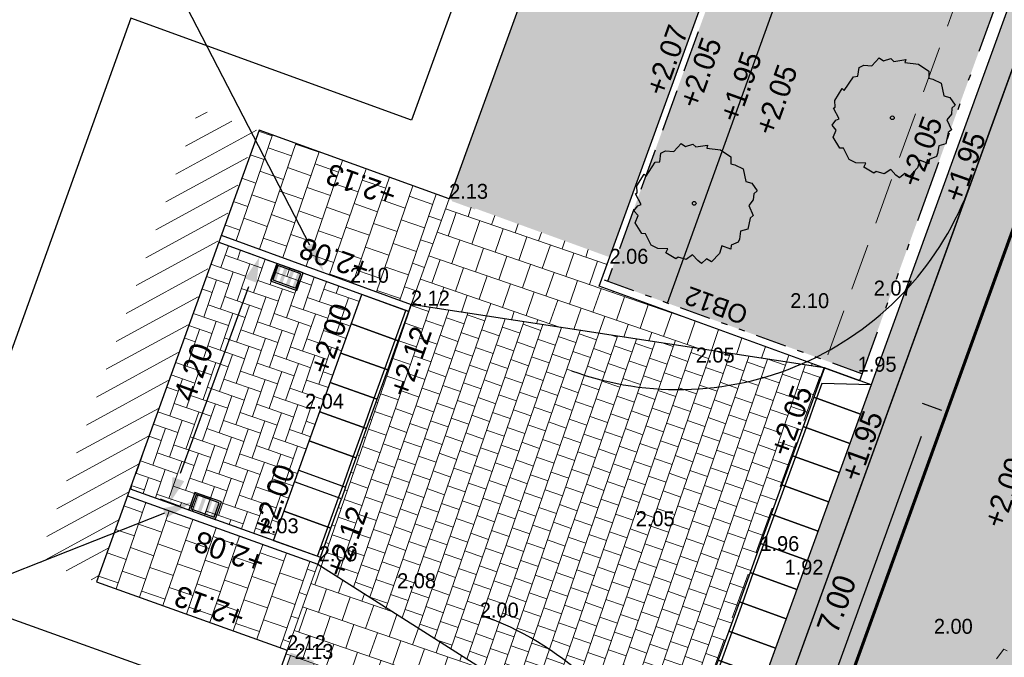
# Model space of a CAD drawing. Header units: metres. Extents: x 134157 to 138734, y 451157 to 455772.
# Tile 300 of 656: x 136456 to 136471, y 453544 to 453555. Entities that reach past the tile are written whole.
import ezdxf
from ezdxf import colors
from ezdxf.entities.mleader import LeaderData, LeaderLine
from ezdxf.math import Vec2, Vec3

# ---------------------------------------------------------------- set-up
doc = ezdxf.new("R2010")
doc.units = ezdxf.units.M
for name, pattern in [('HIDDEN__G5', [1.125, 0.75, -0.375]), ('TR13X15__G2', [2.2, 1, -0.4, 0, -0.4, 0, -0.4]), ('TR18X20__G2', [2.6, 1, -0.4, 0, -0.4, 0, -0.4, 0, -0.4])]:
    doc.linetypes.add(name, pattern=pattern)
for name, color, linetype, plot in [('-DR-alg-hulplijnen aandachtspunten', 210, 'Continuous', False), ('-DR-alg-hulplijnen bochtstralen uitritconstructies', 210, 'Continuous', False), ('-DR-alg-hulplijnen waterbergende groenvakken', 141, 'Continuous', False)]:
    doc.layers.add(name, color=color, linetype=linetype, plot=plot)
doc.layers.add('-DR-alg-hulplijnen kantverharding asflast nieuwe fietsstraat', color=7, linetype='Continuous', true_color=0xff9429, plot=False)
for name, color, linetype in [('-DR-alg-projectgrens 1-200', 3, 'PROJECTGRENS_1-200'), ('-DR-bs-rio-DWA Jutfaseweg', 253, 'Continuous'), ('-DR-bs-txt-hoogtemaat', 253, 'Continuous'), ('-DR-nw-gr-solitaire heester', 96, 'Continuous'), ('-DR-nw-maatvoering', 3, 'Continuous'), ('-DR-nw-rio-straatkolk', 1, 'Continuous'), ('-DR-nw-rio-txt aandachtspunten', 2, 'Continuous'), ('-DR-nw-txt-hoogtemaat', 2, 'Continuous'), ('-DR-nw-vh-band 10x20 ob', 2, 'HIDDEN__G5'), ('-DR-nw-vh-band 12x25 ob', 2, 'TR13X15__G2'), ('-DR-nw-vh-band 18-20x25', 2, 'TR18X20__G2'), ('-DR-nw-vh-band 20x25 verloop 50-200', 2, 'Continuous'), ('-DR-nw-vh-band inritband 800x180x500mm', 2, 'Continuous'), ('-DR-nw-vh-band inritband 800x180x500mm minus L+R', 2, 'Continuous'), ('-DR-nw-vh-kantverharding', 3, 'Continuous'), ('-DR-nw-vh-scheiding erfgrens en bebouwing', 3, 'Continuous'), ('-DR-nw-vh-scheiding verhardingen trottoir', 1, 'Continuous'), ('-DR-nw-vh-txt-kantopsluitingen', 2, 'Continuous')]:
    doc.layers.add(name, color=color, linetype=linetype)
for name, color, linetype, lineweight in [('-DR-bs-boom', 253, 'Continuous', 13), ('-DR-nw-gr-geveltuin ruimteresevering', 95, 'Continuous', 0), ('-DR-nw-rio-HWA 125', 170, 'HIDDEN__G5', 13), ('-DR-nw-vh-arc-bss grijs', 252, 'Continuous', 9), ('-DR-nw-vh-arc-dubbelklinkers inritten', 253, 'Continuous', 9), ('-DR-nw-vh-arc-herstellen verharding', 253, 'Continuous', 5), ('-DR-nw-vh-arc-tegels 300x300x45', 253, 'Continuous', 9)]:
    doc.layers.add(name, color=color, linetype=linetype, lineweight=lineweight)
doc.layers.add('-DR-nw-gr-arc-beplanting', color=7, linetype='Continuous', true_color=0xe5f0e7)
doc.layers.add('-DR-nw-gr-arc-gras', color=7, linetype='Continuous', true_color=0xb5d5a4)
doc.layers.add('-DR-nw-vh-arc-asfalt fietsstraat rood', color=7, linetype='Continuous', lineweight=9, true_color=0xdfbfc7)
doc.layers.add('-DR-nw-vh-arc-sbs kf bruinrood rabat halfsteens', color=7, linetype='Continuous', lineweight=9, true_color=0xb88485)
doc.styles.add('CE', font='txt', dxfattribs={"height": 1.8})
doc.styles.add('Drong', font='txt', dxfattribs={"height": 1.8})
doc.linetypes.add('PROJECTGRENS_1-200', pattern='A,0.32,-0.13,[133,ltypeshp.shx,S=0.13,R=0,X=-0.13,Y=0],-0.13,1.27', length=1.85)
doc.dimstyles.new('Drong', dxfattribs={"dimtxt": 1.8, "dimasz": 2.5, "dimexe": 0, "dimexo": 0, "dimgap": 0.9, "dimtad": 1, "dimzin": 0, "dimdsep": 46, "dimtxsty": 'Drong', "dimblk": 'dimblk-wit', "dimcen": 0, "dimse1": 1, "dimse2": 1, "dimclrd": 256, "dimclre": 1, "dimclrt": 7, "dimadec": 0, "dimazin": 0, "dimtfac": 1, "dimtmove": 0, "dimatfit": 3, "dimfxl": 1, "dimtolj": 1, "dimtzin": 0, "dimarcsym": 0})
pattern_1 = [(71, (0, 0), (-0.05887645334, 0.44332106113), [0.4, -0.4]), (161, (0, 0), (-0.13022726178, -0.37820743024), [])]
pattern_2 = [(115.335625, (136419.71802, 453326.2367), (-0.223681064, -0.105903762), [0.06, -0.187485]), (205.335625, (136419.71802, 453326.2367), (0.105903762, -0.223681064), [0.06, -0.187485])]
pattern_3 = [(161, (0, 0), (-0.44332106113, -0.05887645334), [0.4, -0.4]), (251, (0, 0), (0.37820743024, -0.13022726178), [])]

# ---------------------------------------------------------------- blocks, each defined once
blk = doc.blocks.new('Boom bestaand 1')
blk.add_lwpolyline([(-0.3739, -0.3072), (-0.379, -0.3111), (-0.3686, -0.3301)])
blk = doc.blocks.new('*U18')
for points in [[(2.388, 6.58), (1.636, 6.853), (1.465, 6.383), (2.217, 6.11)], [(2.388, 6.58), (1.597, 6.601), (1.512, 6.366)], [(2.217, 6.11), (1.465, 6.383), (1.295, 5.913), (2.047, 5.64)], [(1.512, 6.366), (1.342, 5.896)], [(2.047, 5.64), (1.295, 5.913), (1.124, 5.443), (1.876, 5.17)], [(1.342, 5.896), (1.171, 5.426)], [(1.876, 5.17), (1.124, 5.443), (0.953, 4.973), (1.705, 4.7)], [(1.171, 5.426), (1, 4.956)], [(1.705, 4.7), (0.953, 4.973), (0.783, 4.503), (1.535, 4.23)], [(1, 4.956), (0.83, 4.486)], [(1.535, 4.23), (0.783, 4.503), (0.612, 4.033), (1.364, 3.76)], [(0.83, 4.486), (0.659, 4.016)], [(1.364, 3.76), (0.612, 4.033), (0.442, 3.563), (1.194, 3.29)], [(0.659, 4.016), (0.489, 3.546)], [(1.194, 3.29), (0.442, 3.563), (0.271, 3.093), (1.023, 2.82)], [(0.489, 3.546), (0.318, 3.076)], [(1.023, 2.82), (0.271, 3.093), (0.101, 2.623), (0.853, 2.35)], [(0.318, 3.076), (0.148, 2.606)], [(0.853, 2.35), (0.101, 2.623), (-0.07, 2.153), (0.682, 1.88)], [(0.148, 2.606), (-0.023, 2.136)], [(0.682, 1.88), (-0.07, 2.153), (-0.24, 1.683), (0.512, 1.41)], [(-0.023, 2.136), (-0.193, 1.666)], [(0.512, 1.41), (-0.24, 1.683), (-0.411, 1.213), (0.341, 0.94)], [(-0.193, 1.666), (-0.364, 1.196)], [(0.341, 0.94), (-0.411, 1.213), (-0.581, 0.743), (0.171, 0.47)], [(-0.364, 1.196), (-0.534, 0.726)], [(0.171, 0.47), (-0.581, 0.743), (-0.752, 0.273), (0, 0)], [(0, 0), (-0.62, 0.491), (-0.534, 0.726)]]:
    blk.add_lwpolyline(points)
blk = doc.blocks.new('dimblk-wit')
at = {"color": 7}
blk.add_line((0, -0.3333), (0, 0.3333), dxfattribs=at)
blk.add_solid([(0, 0), (-0.8, 0.2), (-0.8, -0.2)], dxfattribs=at)
blk = doc.blocks.new('*D197')
at = {"layer": '-DR-nw-maatvoering', "lineweight": -2, "transparency": 16777216}
blk.add_line((136458.155, 453547.265), (136459.25, 453550.269), dxfattribs=at)
at = {"layer": 'Defpoints', "color": 0, "transparency": 16777216}
for p in [(136459.421, 453550.739), (136459.558, 453550.689, 0.008), (136458.12, 453546.745)]:
    blk.add_point(p, dxfattribs=at)
at = {"layer": '-DR-nw-maatvoering', "lineweight": -2, "transparency": 16777216, "xscale": 0.5, "yscale": 0.5, "zscale": 0.5}
for p, rotation in [((136459.421, 453550.739), 69.9715276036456), ((136457.984, 453546.795), 249.9715276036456)]:
    blk.add_blockref('dimblk-wit', p, dxfattribs=dict(at, rotation=rotation))
at = {"layer": '-DR-nw-maatvoering', "color": 7, "transparency": 16777216, "insert": (136458.361, 453548.891), "char_height": 0.36, "attachment_point": 5, "rotation": 69.9715, "style": 'Drong'}
blk.add_mtext('\\A1;4.20', dxfattribs=at)
blk = doc.blocks.new('inritblokken 2 minus L+R')
at = {"layer": '-DR-nw-vh-band inritband 800x180x500mm minus L+R'}
for points in [[(0.001, 0.8), (0, 0), (0.5, -0.001), (0.501, 0.799)], [(0.501, 0.799), (0.5, -0.001), (1, -0.002), (1.001, 0.798)], [(1.201, 0.798), (1.2, -0.002), (1.7, -0.002), (1.701, 0.798)], [(1.701, 0.798), (1.7, -0.002), (2.2, -0.003), (2.201, 0.797)], [(2.201, 0.797), (2.2, -0.003), (2.7, -0.004), (2.701, 0.796)], [(2.701, 0.796), (2.7, -0.004), (3.2, -0.005), (3.201, 0.795)], [(3.201, 0.795), (3.2, -0.005), (3.7, -0.006), (3.701, 0.794)], [(3.701, 0.794), (3.7, -0.006), (4.2, -0.006), (4.201, 0.794)], [(0, 0.05), (1, 0.048)], [(1.2, 0.048), (1.7, 0.048)], [(1.7, 0.048), (2.2, 0.047)], [(2.2, 0.047), (2.7, 0.046)], [(2.7, 0.046), (3.2, 0.045)], [(3.2, 0.045), (4.2, 0.044)]]:
    blk.add_lwpolyline(points, dxfattribs=at)
at = {"layer": '-DR-nw-vh-band inritband 800x180x500mm minus L+R', "flags": 128}
for points in [[(1, 0.048), (1.2, 0.048)], [(1.2, -0.002), (1, -0.002)]]:
    blk.add_lwpolyline(points, dxfattribs=at)
blk = doc.blocks.new('*U296')
h = blk.add_hatch(color=256)
h.dxf.hatch_style = 1
h.paths.add_polyline_path([(0.057, 0.279), (0.001, 0.273), (0.025, 0.031), (0.081, 0.036)])
h = blk.add_hatch(color=256)
h.dxf.hatch_style = 1
h.paths.add_polyline_path([(0.171, 0.29), (0.116, 0.285), (0.14, 0.042), (0.195, 0.048)])
h = blk.add_hatch(color=256)
h.dxf.hatch_style = 1
h.paths.add_polyline_path([(0.282, 0.301), (0.227, 0.296), (0.251, 0.053), (0.306, 0.058)])
h = blk.add_hatch(color=256)
h.dxf.hatch_style = 1
h.paths.add_polyline_path([(0.393, 0.312), (0.338, 0.306), (0.362, 0.064), (0.417, 0.069)])
for points in [[(0, 0), (0.448, 0.044), (0.418, 0.343), (-0.029, 0.299)], [(0.025, 0.031), (0.417, 0.069), (0.393, 0.312), (0.001, 0.273)]]:
    blk.add_lwpolyline(points, close=True)
blk = doc.blocks.new('*U545')
h = blk.add_hatch(color=256)
h.dxf.hatch_style = 1
h.paths.add_polyline_path([(-0.392, -0.314), (-0.336, -0.308), (-0.361, -0.066), (-0.417, -0.072)])
h = blk.add_hatch(color=256)
h.dxf.hatch_style = 1
h.paths.add_polyline_path([(-0.281, -0.302), (-0.225, -0.297), (-0.251, -0.054), (-0.306, -0.06)])
h = blk.add_hatch(color=256)
h.dxf.hatch_style = 1
h.paths.add_polyline_path([(-0.17, -0.291), (-0.115, -0.285), (-0.14, -0.043), (-0.195, -0.049)])
h = blk.add_hatch(color=256)
h.dxf.hatch_style = 1
h.paths.add_polyline_path([(-0.055, -0.279), (0, -0.273), (-0.025, -0.031), (-0.08, -0.037)])
for points in [[(0, 0), (-0.448, -0.046), (-0.417, -0.345), (0.031, -0.298)], [(-0.025, -0.031), (-0.417, -0.072), (-0.392, -0.314), (0, -0.273)]]:
    blk.add_lwpolyline(points, close=True)
blk = doc.blocks.new('*D793')
at = {"layer": '-DR-nw-maatvoering', "lineweight": -2, "transparency": 16777216}
blk.add_line((136468.02, 453542.219), (136470.066, 453547.859), dxfattribs=at)
at = {"layer": 'Defpoints', "color": 0, "transparency": 16777216}
for p in [(136469.255, 453548.685), (136470.237, 453548.329), (136466.868, 453542.105)]:
    blk.add_point(p, dxfattribs=at)
at = {"layer": '-DR-nw-maatvoering', "lineweight": -2, "transparency": 16777216, "xscale": 0.5, "yscale": 0.5, "zscale": 0.5}
for p, rotation in [((136470.237, 453548.329), 70.05673075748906), ((136467.849, 453541.749), 250.056730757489)]:
    blk.add_blockref('dimblk-wit', p, dxfattribs=dict(at, rotation=rotation))
at = {"layer": '-DR-nw-maatvoering', "color": 7, "transparency": 16777216, "insert": (136468.701, 453545.163), "char_height": 0.36, "attachment_point": 5, "rotation": 70.0567, "style": 'Drong'}
blk.add_mtext('\\A1;7.00', dxfattribs=at)
blk = doc.blocks.new('Solitaire heester')
blk.add_lwpolyline([(-1.738, -4.391), (-2.166, -3.928), (-2.484, -4.007), (-2.465, -3.244), (-3.109, -3.265), (-3.941, -2.905), (-3.868, -2.452), (-4.36, -2.18), (-4.239, -1.823), (-3.951, -1.284), (-4.466, -0.924), (-4.503, -0.249), (-4.693, -0.105), (-4.523, 0.792), (-4.166, 0.751), (-4.409, 1.522), (-4.335, 2.134), (-3.641, 2.854), (-3.727, 3.148), (-3.089, 3.94), (-2.461, 3.914), (-2.205, 4.358), (-1.729, 4.197), (-1.539, 3.974), (-0.893, 4.711), (-0.766, 4.615), (-0.249, 4.811), (0.839, 4.577), (0.75, 4.394), (2.044, 4.064), (2.202, 3.745), (2.886, 3.886), (3.186, 3.598), (3.367, 2.954), (4.16, 2.633), (4.071, 2.213), (4.434, 1.719), (4.306, 1.417), (4.764, 0.573), (4.517, 0.55), (4.767, -0.515), (4.517, -1.491), (3.976, -1.68), (4.023, -2.014), (3.933, -2.752), (3.056, -3.305), (3.102, -3.798), (2.655, -4.416), (2.346, -4.232), (1.877, -4.365), (1.329, -4.18), (0.699, -4.79), (0.406, -4.637), (-0.508, -4.753), (-0.848, -4.267), (-1.476, -4.4), (-1.738, -4.391)])
blk.add_circle((0, 0), 0.15)

msp = doc.modelspace()

# ---------------------------------------------------------------- hatches: boundary and pattern name
at = {"layer": '-DR-nw-gr-arc-beplanting'}
h = msp.add_hatch(color=256, dxfattribs=at)
h.dxf.hatch_style = 1
edge = h.paths.add_edge_path()
edge.add_line((136465.019, 453550.35), (136469.108, 453548.866))
edge.add_line((136469.108, 453548.866), (136469.124, 453548.91))
edge.add_line((136469.124, 453548.91), (136469.278, 453549.333))
edge.add_line((136469.278, 453549.333), (136471.33, 453554.988))
edge.add_arc((136471.048, 453555.09), 0.3, 340.0567, 430.0567)
edge.add_line((136471.15, 453555.373), (136469.834, 453555.85))
edge.add_arc((136470.005, 453556.32), 0.5, 160.0567, 250.0567, ccw=False)
edge.add_line((136469.535, 453556.491), (136467.512, 453557.22))
edge.add_line((136467.512, 453557.22), (136465.019, 453550.35))
at = {"layer": '-DR-nw-gr-arc-gras', "transparency": 33554687}
h = msp.add_hatch(dxfattribs=at)
h.set_pattern_fill('AGR-BOLLEN', color=256, scale=0.1, pattern_type=2)
h.set_pattern_definition(pattern_2)
edge = h.paths.add_edge_path()
edge.add_arc((-7000776.81, 3043164.568), 7592527.997, 340.0567505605, 340.0572256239)
edge.add_line((136455.782, 453494.254), (136455.124, 453494.493))
edge.add_arc((380495.222, 364992.548), 259592.304, 160.06665688, 160.08044536)
edge.add_line((136433.832, 453435.762), (136433.813, 453435.768))
edge.add_line((136433.813, 453435.768), (136432.179, 453431.255))
edge.add_line((136432.179, 453431.255), (136432.198, 453431.248))
edge.add_line((136432.198, 453431.248), (136431.678, 453429.87))
edge.add_line((136431.678, 453429.87), (136432.336, 453429.631))
edge.add_line((136432.336, 453429.631), (136434.309, 453435.077))
h = msp.add_hatch(dxfattribs=at)
h.set_pattern_fill('AGR-BOLLEN', color=256, scale=0.1, pattern_type=2)
h.set_pattern_definition(pattern_2)
edge = h.paths.add_edge_path()
edge.add_line((136644.275, 454017.422), (136643.935, 454016.481))
edge.add_line((136643.935, 454016.481), (136643.884, 454016.34))
edge.add_line((136643.884, 454016.34), (136644.542, 454016.102))
edge.add_arc((1711333.983, -116117.427), 1674723.582, 160.095672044, 160.096657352, ccw=False)
edge.add_line((136654.347, 454043.181), (136653.689, 454043.42))
edge.add_line((136653.689, 454043.42), (136653.638, 454043.279))
edge.add_line((136653.638, 454043.279), (136653.298, 454042.339))
edge.add_line((136653.298, 454042.339), (136644.275, 454017.422))
h = msp.add_hatch(dxfattribs=at)
h.set_pattern_fill('AGR-BOLLEN', color=256, scale=0.1, pattern_type=2)
h.set_pattern_definition(pattern_2)
edge = h.paths.add_edge_path()
edge.add_line((136486.703, 453573.609), (136485.763, 453573.95))
edge.add_line((136485.763, 453573.95), (136435.759, 453436.14))
edge.add_arc((149594.405, 448661.534), 13998.101, 160.0567308, 160.2977034)
edge.add_line((136415.794, 453380.756), (136415.289, 453379.344))
edge.add_line((136415.289, 453379.344), (136417.827, 453378.529))
edge.add_line((136417.827, 453378.529), (136420.502, 453386.122))
edge.add_line((136420.502, 453386.122), (136418.987, 453386.702))
edge.add_arc((149703.628, 448622.033), 14113.247, 160.0572266, 160.2691215, ccw=False)
edge.add_line((136436.699, 453435.799), (136486.703, 453573.609))
at = {"layer": '-DR-nw-vh-arc-asfalt fietsstraat rood', "transparency": 33554687}
h = msp.add_hatch(color=256, dxfattribs=at)
h.dxf.hatch_style = 1
edge = h.paths.add_edge_path()
edge.add_arc((137987.747, 453337.203), 1495.4, 160.09465, 161.034726)
edge.add_arc((135150.6, 454312.188), 1504.6, 340.056731, 341.034726, ccw=False)
edge.add_line((136564.97, 453798.984), (136431.249, 453430.448))
edge.add_line((136431.249, 453430.448), (136427.3, 453431.879))
edge.add_line((136427.3, 453431.879), (136429.649, 453438.357))
edge.add_line((136429.649, 453438.357), (136561.022, 453800.417))
edge.add_arc((135150.6, 454312.188), 1500.4, 340.056731, 341.034726)
edge.add_line((136569.551, 453824.565), (136577.738, 453847.767))
edge.add_line((136577.738, 453847.767), (136586.329, 453871.491))
edge.add_line((136586.329, 453871.491), (136590.229, 453869.927))
edge.add_line((136590.229, 453869.927), (136581.687, 453846.337))
at = {"layer": '-DR-nw-vh-arc-bss grijs'}
h = msp.add_hatch(dxfattribs=at)
h.set_pattern_fill('AVH-BSS_KEIFORMAAT_ELLEBOOG', color=256, scale=2, angle=161, pattern_type=2)
h.set_pattern_definition([(161, (0, 0), (-0.26692821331, -0.13018958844), [0.63, -0.21]), (71, (-0.13674, -0.39712), (-0.26692821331, -0.13018958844), [0.63, -0.21])])
h.paths.add_polyline_path([(136461.07, 453550.141), (136458.768, 453550.98), (136457.343, 453547.014), (136459.65, 453546.185)])
at = {"layer": '-DR-nw-vh-arc-dubbelklinkers inritten'}
h = msp.add_hatch(dxfattribs=at)
h.set_pattern_fill('AVH-TEGEL_200X200_HALFST', color=256, scale=1.5, angle=161, pattern_type=2)
h.set_pattern_definition([(161, (0, 0), (-0.33249079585, -0.044157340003), [0.3, -0.3]), (251, (0, 0), (0.28365557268, -0.09767044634), [])])
h.paths.add_polyline_path([(136468.503, 453548.958), (136461.863, 453549.98), (136461.862, 453549.98), (136461.822, 453549.867), (136461.653, 453549.396), (136461.484, 453548.926), (136461.315, 453548.455), (136461.146, 453547.985), (136460.977, 453547.514), (136460.808, 453547.043), (136460.741, 453546.855), (136460.572, 453546.385), (136460.403, 453545.914), (136460.362, 453545.801), (136466.048, 453542.19), (136466.116, 453542.378), (136466.286, 453542.848), (136466.457, 453543.318), (136466.627, 453543.788), (136466.798, 453544.258), (136466.969, 453544.728), (136467.139, 453545.198), (136467.31, 453545.668), (136467.48, 453546.138), (136467.651, 453546.608), (136467.821, 453547.078), (136467.992, 453547.548), (136468.162, 453548.018)])
at = {"layer": '-DR-nw-vh-arc-herstellen verharding'}
h = msp.add_hatch(dxfattribs=at)
h.set_pattern_fill('ANSI31', color=256, scale=0.1, angle=339.5511)
h.set_pattern_definition([(28.55968, (136368.36917, 453617.47617), (-0.15178845, 0.2788665), [])])
h.paths.add_polyline_path([(136458.449, 453553.122), (136455.864, 453545.854), (136456.806, 453545.52), (136459.387, 453552.776)])
at = {"layer": '-DR-nw-vh-arc-sbs kf bruinrood rabat halfsteens', "transparency": 33554687}
h = msp.add_hatch(color=256, dxfattribs=at)
h.dxf.hatch_style = 1
edge = h.paths.add_edge_path()
edge.add_line((136459.825, 453521.523), (136459.449, 453521.659))
edge.add_line((136459.449, 453521.659), (136466.356, 453540.695))
edge.add_line((136466.356, 453540.695), (136466.868, 453542.105))
edge.add_line((136466.868, 453542.105), (136467.038, 453542.575))
edge.add_line((136467.038, 453542.575), (136467.209, 453543.045))
edge.add_line((136467.209, 453543.045), (136467.379, 453543.515))
edge.add_line((136467.379, 453543.515), (136467.55, 453543.985))
edge.add_line((136467.55, 453543.985), (136467.721, 453544.455))
edge.add_line((136467.721, 453544.455), (136467.891, 453544.925))
edge.add_line((136467.891, 453544.925), (136468.062, 453545.395))
edge.add_line((136468.062, 453545.395), (136468.232, 453545.865))
edge.add_line((136468.232, 453545.865), (136468.403, 453546.335))
edge.add_line((136468.403, 453546.335), (136468.573, 453546.805))
edge.add_line((136468.573, 453546.805), (136468.744, 453547.275))
edge.add_line((136468.744, 453547.275), (136468.914, 453547.745))
edge.add_line((136468.914, 453547.745), (136469.085, 453548.215))
edge.add_line((136469.085, 453548.215), (136469.255, 453548.685))
edge.add_line((136469.255, 453548.685), (136496.523, 453623.832))
edge.add_line((136496.523, 453623.832), (136532.644, 453723.381))
edge.add_line((136532.644, 453723.381), (136552.513, 453778.139))
edge.add_line((136552.513, 453778.139), (136560.646, 453800.553))
edge.add_arc((135150.6, 454312.188), 1500, 340.056731, 341.034726)
edge.add_arc((137987.747, 453337.203), 1500, 160.09465, 161.034726, ccw=False)
edge.add_line((136577.362, 453847.904), (136585.953, 453871.628))
edge.add_line((136585.953, 453871.628), (136586.329, 453871.491))
edge.add_line((136586.329, 453871.491), (136577.738, 453847.767))
edge.add_arc((137987.747, 453337.203), 1499.6, 160.09465, 161.034726)
edge.add_arc((135150.6, 454312.188), 1500.4, 340.056731, 341.034726, ccw=False)
edge.add_line((136561.022, 453800.417), (136552.895, 453778.019))
edge.add_line((136552.895, 453778.019), (136533.05, 453723.327))
edge.add_line((136533.05, 453723.327), (136496.903, 453623.707))
edge.add_line((136496.903, 453623.707), (136469.631, 453548.548))
edge.add_line((136469.631, 453548.548), (136459.825, 453521.523))
at = {"layer": '-DR-nw-vh-arc-tegels 300x300x45'}
h = msp.add_hatch(dxfattribs=at)
h.set_pattern_fill('AVH-TEGEL_200X200_HALFST', color=256, scale=2, angle=71, pattern_type=2)
h.set_pattern_definition(pattern_1)
h.paths.add_polyline_path([(136488.602, 453609.038), (136488.32, 453609.141), (136480.78, 453588.364), (136478.946, 453589.019), (136486.487, 453609.806), (136484.483, 453610.539), (136481.038, 453601.122), (136480.505, 453601.322), (136462.473, 453551.675), (136465.054, 453550.738), (136467.452, 453557.348), (136469.569, 453556.585)])
h.paths.add_polyline_path([(136472.963, 453572.535), (136474.796, 453571.869), (136469.696, 453557.814), (136467.861, 453558.476)], flags=16)
h.paths.add_polyline_path([(136472.835, 453571.888), (136474.48, 453571.292), (136469.635, 453557.943), (136467.99, 453558.536)], flags=0)
h.paths.add_polyline_path([(136476.219, 453581.509), (136478.535, 453587.892), (136480.371, 453587.236), (136478.052, 453580.844)], flags=16)
h.paths.add_polyline_path([(136476.347, 453581.569), (136478.442, 453587.341), (136480.09, 453586.752), (136477.98, 453580.977)], flags=0)
h = msp.add_hatch(dxfattribs=at)
h.set_pattern_fill('AVH-TEGEL_200X200_HALFST', color=256, scale=2, angle=161, pattern_type=2)
h.set_pattern_definition(pattern_3)
h.paths.add_polyline_path([(136462.473, 453551.675), (136459.416, 453552.783), (136458.809, 453551.093), (136461.863, 453549.98)])
h = msp.add_hatch(dxfattribs=at)
h.set_pattern_fill('AVH-TEGEL_200X200_HALFST', color=256, scale=2, angle=71, pattern_type=2)
h.set_pattern_definition(pattern_1)
h.paths.add_polyline_path([(136462.473, 453551.675), (136461.863, 453549.98), (136468.503, 453548.958), (136464.884, 453550.271), (136465.054, 453550.738)])
h = msp.add_hatch(dxfattribs=at)
h.set_pattern_fill('AVH-TEGEL_200X200_HALFST', color=256, scale=2, angle=161, pattern_type=2)
h.set_pattern_definition(pattern_3)
h.paths.add_polyline_path([(136457.303, 453546.901), (136456.806, 453545.52), (136459.866, 453544.421), (136460.362, 453545.801)])
h = msp.add_hatch(dxfattribs=at)
h.set_pattern_fill('AVH-TEGEL_200X200_HALFST', color=256, scale=2, angle=71, pattern_type=2)
h.set_pattern_definition(pattern_1)
h.paths.add_polyline_path([(136460.362, 453545.801), (136459.866, 453544.421), (136459.191, 453542.538), (136461.702, 453541.639), (136463.579, 453540.958), (136463.861, 453540.855), (136465.647, 453540.207), (136465.75, 453540.489), (136465.468, 453540.591), (136465.536, 453540.779), (136466.048, 453542.19)])

# ---------------------------------------------------------------- linework, layer by layer
at = {"layer": '-DR-alg-hulplijnen bochtstralen uitritconstructies'}
for centre, start, end in [((136466.15, 453553.611), 249.9713, 340.0567), ((136461.31, 453540.274), 340.0567, 70.2205)]:
    msp.add_arc(centre, 5, start, end, dxfattribs=at)
at = {"layer": '-DR-alg-hulplijnen kantverharding asflast nieuwe fietsstraat'}
msp.add_lwpolyline([(136615.557, 453953.711), (136612.599, 453946.977), (136593.397, 453893.948), (136588.98, 453881.757), (136586.93, 453874.65, -0.015888), (136585.953, 453871.628), (136586.329, 453871.491), (136577.738, 453847.767, 0.004102), (136569.551, 453824.565, -0.004267), (136561.022, 453800.417), (136429.649, 453438.357, 0.002152), (136389.024, 453324.877), (136377.119, 453291.165), (136363.767, 453256.91), (136363.728, 453256.801)], format="xyb", dxfattribs=at)
at = {"layer": '-DR-alg-hulplijnen waterbergende groenvakken', "flags": 128}
msp.add_lwpolyline([(136465.98, 453550.001), (136468.46, 453556.878)], dxfattribs=at)
at = {"layer": '-DR-alg-projectgrens 1-200', "flags": 128}
msp.add_lwpolyline([(136721.461, 454206.136), (136727.498, 454223.752), (136730.581, 454232.718), (136734.46, 454243.959), (136738.033, 454254.306), (136742.183, 454266.266), (136750.568, 454290.842), (136760.393, 454319.456), (136770.666, 454349.328), (136772.713, 454355.238), (136774.612, 454360.473), (136776.998, 454367), (136784.306, 454387.208), (136790.339, 454404.083), (136797.311, 454423.36), (136807.058, 454450.093), (136800.646, 454453.198), (136770.129, 454470.839), (136763.463, 454464.393), (136767.222, 454456.488), (136768.447, 454452.902), (136769.612, 454448.539), (136767.19, 454443.604), (136763.98, 454431.785), (136763.498, 454430.807), (136764.785, 454430.222), (136759.65, 454419.865), (136760.207, 454419.614), (136758.305, 454415.755), (136757.433, 454413.928), (136755.514, 454410.037), (136754.993, 454410.292), (136749.872, 454399.962), (136748.616, 454400.585), (136748.548, 454400.448), (136744.287, 454402.547), (136738.76, 454389.718), (136744.829, 454387.062), (136753.517, 454383.259), (136750.445, 454376.232), (136747.3, 454368.999), (136747.702, 454368.821), (136745.421, 454363.658), (136743.771, 454359.882), (136741.474, 454354.715), (136741.107, 454354.878), (136737.945, 454347.853), (136734.86, 454340.776), (136727.193, 454344.181), (136720.397, 454330.285), (136716.705, 454321.73), (136725.346, 454317.886), (136722.199, 454310.807), (136718.145, 454301.488), (136714.131, 454292.713), (136709.748, 454294.641), (136707.09, 454288.607), (136709.573, 454287.506), (136709.53, 454287.41), (136709.617, 454287.371), (136709.424, 454286.945), (136712.118, 454285.768), (136724.405, 454280.406), (136724.395, 454280.372), (136724.56, 454280.301), (136719.327, 454264.621), (136718.554, 454264.279), (136712.149, 454267.043), (136705.337, 454251.495), (136713.155, 454248.122), (136713.63, 454247.107), (136703.363, 454216.017), (136702.53, 454215.665), (136697.3, 454218.013), (136691.656, 454205.193), (136698.169, 454202.287), (136696.085, 454197.547), (136697.116, 454197.066), (136693.34, 454185.771), (136691.21, 454179.799), (136691.154, 454179.818), (136689.257, 454174.47), (136688.677, 454172.922), (136686.645, 454167.859), (136686.793, 454167.806), (136683.499, 454158.729), (136679.62, 454148.161), (136677.544, 454142.392), (136675.601, 454137.021), (136671.76, 454126.401), (136667.085, 454113.483), (136666.31, 454113.053), (136658.521, 454114.651), (136655.4, 454098.982), (136661.092, 454097.825), (136661.269, 454097.519), (136621.35, 453987.863), (136614.377, 453990.963), (136611.935, 453985.53), (136608.375, 453987.12), (136605.014, 453979.773), (136610.368, 453977.386), (136616.099, 453974.911), (136616.418, 453974.217), (136608.394, 453952.136), (136599.91, 453929.479), (136596.333, 453930.847), (136596.703, 453931.801), (136592.691, 453933.357), (136592.582, 453933.111), (136587.167, 453935.208), (136587.113, 453935.101), (136586.908, 453935.2), (136584.73, 453936.252), (136573.42, 453911.897), (136576.906, 453910.227), (136577.755, 453910.817), (136581.71, 453908.923), (136581.78, 453907.891), (136588.355, 453904.743), (136581.357, 453890.288), (136584.408, 453889.218), (136581.92, 453882.301), (136582.601, 453881.581), (136581.142, 453877.478), (136580.13, 453877.281), (136578.301, 453872.104), (136578.986, 453871.382), (136577.526, 453867.309), (136576.539, 453867.19), (136574.654, 453861.99), (136575.357, 453861.219), (136573.859, 453857.098), (136572.823, 453856.858), (136568.249, 453844.056), (136569.051, 453843.723), (136568.246, 453841.986), (136569.916, 453841.29), (136566.692, 453833.862), (136560.757, 453836.486), (136555.193, 453823.556), (136563.207, 453820.33), (136562.244, 453817.938), (136562.059, 453818.012), (136558.019, 453808.014), (136558.218, 453807.935), (136557.146, 453805.252), (136555.477, 453804.556), (136553.671, 453802.5), (136552.612, 453799.698), (136545.82, 453781.422), (136541.647, 453783.356), (136534.75, 453768.68), (136539.525, 453766.451), (136534.814, 453753.868), (136534.789, 453753.879), (136534.379, 453752.873), (136534.182, 453752.96), (136532.926, 453749.667), (136533.099, 453749.603), (136532.772, 453748.705), (136532.584, 453748.792), (136530.457, 453743.085), (136530.627, 453743.022), (136516.493, 453704.592), (136514.575, 453699.22), (136492.181, 453636.401), (136492.736, 453636.204), (136489.157, 453626.341), (136485.079, 453628.249), (136478.16, 453613.788), (136483.141, 453611.479), (136461.867, 453552.94), (136457.354, 453554.582), (136454.06, 453545.417), (136458.648, 453543.776), (136443.598, 453501.593), (136436.391, 453504.175), (136430.824, 453488.627), (136437.02, 453486.393), (136418.282, 453434.811), (136413.227, 453420.085), (136407.364, 453401.466), (136407.056, 453400.056), (136406.467, 453398.451), (136401.897, 453385.592), (136395.332, 453388.701), (136389.231, 453376.079), (136397.157, 453372.353), (136391.911, 453357.791), (136390.965, 453355.464), (136388.624, 453350.371), (136384.302, 453352.274), (136382.126, 453347.544), (136391.358, 453344.243), (136383.168, 453321.66), (136378.588, 453323.362), (136367.282, 453291.791), (136367.871, 453291.227), (136363.518, 453279.255), (136362.091, 453275.277), (136356.432, 453259.57), (136355.262, 453256.31), (136348.573, 453237.876), (136370.776, 453230.272), (136374.328, 453240.694), (136372.767, 453241.803), (136382.163, 453267.942), (136384.551, 453274.649), (136388.98, 453286.656), (136393.345, 453297.287), (136406.664, 453334.269), (136411.924, 453350.355), (136416.754, 453363.949), (136418.454, 453363.341), (136423.3, 453376.902), (136421.649, 453377.491), (136422.516, 453379.917), (136425.014, 453387.05), (136430.128, 453401.329), (136433.008, 453409.364), (136437.5, 453421.973), (136444.424, 453441.303), (136447.898, 453451.043), (136454.668, 453469.854), (136458.254, 453479.666), (136467.647, 453501.921), (136478.422, 453531.465), (136485.603, 453551.259), (136497.269, 453583.741), (136504.056, 453602.586), (136505.832, 453601.952), (136510.678, 453615.512), (136508.932, 453616.136), (136511.581, 453623.496), (136513.58, 453629.053), (136518.673, 453642.888), (136519.015, 453643.404), (136522.68, 453653.62), (136522.664, 453653.957), (136523.62, 453656.594), (136528.73, 453670.926), (136534.757, 453688.003), (136543.62, 453712.768), (136551.352, 453734.38), (136563.425, 453767.68), (136566.609, 453776.654), (136569.182, 453777.966), (136577.487, 453774.867), (136583.873, 453792.703), (136575.924, 453795.622), (136575.205, 453797.155), (136576.997, 453801.811), (136581.956, 453815.424), (136586.269, 453827.274), (136591.505, 453840.84), (136603.758, 453874.947), (136606.204, 453881.939), (136608.18, 453887.612), (136608.471, 453887.616), (136610.071, 453888.673), (136612.877, 453896.334), (136616.917, 453896.194), (136618.846, 453897.187), (136619.38, 453898.504), (136644.157, 453889.689), (136649.259, 453888.431), (136662.916, 453886.017), (136671.374, 453885.367), (136676.87, 453884.95), (136677.795, 453897.157), (136672.556, 453897.554), (136667.447, 453898.46), (136645.41, 453906.114), (136624.779, 453913.547), (136625.184, 453914.831), (136624.39, 453916.757), (136621.376, 453919.233), (136624.284, 453927.322), (136623.281, 453929.136), (136623.21, 453929.192), (136624.085, 453931.643), (136629.304, 453946.51), (136630.541, 453950.147), (136636.243, 453965.665), (136638.191, 453964.969), (136643.718, 453980.515), (136641.829, 453981.19), (136651.204, 454007.423), (136658.506, 454027.642), (136665.47, 454047.006), (136669.496, 454058.357), (136675.354, 454074.419), (136676.258, 454077.094), (136678.747, 454083.756), (136682.526, 454094.171), (136686.101, 454103.639), (136687.039, 454106.475), (136697.795, 454137.242), (136697.717, 454137.253), (136705.555, 454159.78), (136713.078, 454181.729), (136716.785, 454192.515), (136718.108, 454192.042), (136722.954, 454205.602)], close=True, dxfattribs=at)
at = {"layer": '-DR-bs-rio-DWA Jutfaseweg', "const_width": 0.05, "flags": 128}
msp.add_lwpolyline([(136450.008, 453491.715), (136477.919, 453568.821)], dxfattribs=at)
at = {"layer": '-DR-nw-gr-geveltuin ruimteresevering', "const_width": 0.4, "elevation": 3, "flags": 128}
for points in [[(136480.723, 453601.2), (136462.7, 453551.573)], [(136460.113, 453544.313), (136444.303, 453500.278)]]:
    msp.add_lwpolyline(points, dxfattribs=at)
at = {"layer": '-DR-nw-rio-HWA 125', "flags": 128}
msp.add_lwpolyline([(136464.333, 453537.539), (136472.328, 453559.531)], dxfattribs=at)
at = {"layer": '-DR-nw-vh-arc-tegels 300x300x45', "flags": 128}
for points in [[(136461.863, 453549.98), (136462.473, 453551.675)], [(136459.866, 453544.421), (136460.362, 453545.801)]]:
    msp.add_lwpolyline(points, dxfattribs=at)
at = {"layer": '-DR-nw-vh-band 10x20 ob', "ltscale": 0.9}
msp.add_lwpolyline([(136469.535, 453556.491), (136467.512, 453557.22), (136465.019, 453550.35)], dxfattribs=at)
at = {"layer": '-DR-nw-vh-band 12x25 ob', "ltscale": 0.5, "flags": 128}
msp.add_lwpolyline([(136469.108, 453548.866), (136464.925, 453550.384)], dxfattribs=at)
at = {"layer": '-DR-nw-vh-band 18-20x25'}
msp.add_lwpolyline([(136490.388, 453608.39), (136488.602, 453609.038), (136469.535, 453556.491, 0.414214), (136469.834, 453555.85), (136471.15, 453555.373, -0.414214), (136471.33, 453554.988), (136469.067, 453548.753)], format="xyb", dxfattribs=at)
at = {"layer": '-DR-nw-vh-kantverharding'}
for points in [[(136363.728, 453256.801), (136363.767, 453256.91), (136377.119, 453291.165), (136389.024, 453324.877, -0.002152), (136429.649, 453438.357), (136561.022, 453800.417, 0.004267), (136569.551, 453824.565, -0.004102), (136577.738, 453847.767), (136586.329, 453871.491), (136585.953, 453871.628)], [(136512.328, 453673.84), (136494.727, 453625.334, 0.414214), (136494.907, 453624.95), (136496.223, 453624.473, -0.414214), (136496.523, 453623.832), (136490.96, 453608.502, -0.414214), (136490.319, 453608.202), (136489.003, 453608.68, 0.414214), (136488.619, 453608.5), (136469.723, 453556.422, 0.414214), (136469.902, 453556.038), (136471.218, 453555.561, -0.414214), (136471.518, 453554.92), (136466.22, 453540.319, -0.414214), (136465.579, 453540.019), (136464.263, 453540.497, 0.414214), (136463.879, 453540.317), (136450.61, 453503.75, 0.414214), (136450.79, 453503.365), (136452.106, 453502.888, -0.414214), (136452.406, 453502.247)]]:
    msp.add_lwpolyline(points, format="xyb", dxfattribs=at)
msp.add_lwpolyline([(136469.067, 453548.753), (136464.884, 453550.271), (136467.452, 453557.348), (136469.569, 453556.585)], dxfattribs=at)
at = {"layer": '-DR-nw-vh-kantverharding', "flags": 128}
for points in [[(136459.416, 453552.783), (136456.806, 453545.52)], [(136458.809, 453551.093), (136461.863, 453549.98)], [(136458.768, 453550.98), (136461.822, 453549.867)], [(136459.65, 453546.185), (136461.07, 453550.141)], [(136461.822, 453549.867), (136461.862, 453549.98)], [(136457.343, 453547.014), (136460.402, 453545.914)], [(136457.303, 453546.901), (136460.362, 453545.801)], [(136460.402, 453545.914), (136460.362, 453545.801)]]:
    msp.add_lwpolyline(points, dxfattribs=at)
at = {"layer": '-DR-nw-vh-scheiding erfgrens en bebouwing', "flags": 128}
for points in [[(136480.902, 453613.605), (136484.93, 453611.76), (136481.038, 453601.122), (136480.505, 453601.322), (136462.473, 453551.675), (136459.416, 453552.783)], [(136456.806, 453545.52), (136459.866, 453544.421), (136444.088, 453500.378), (136437.619, 453502.693)]]:
    msp.add_lwpolyline(points, dxfattribs=at)
at = {"layer": '-DR-nw-vh-scheiding verhardingen trottoir'}
for points in [[(136468.503, 453548.958), (136461.863, 453549.98)], [(136460.362, 453545.801), (136466.048, 453542.19)]]:
    msp.add_lwpolyline(points, dxfattribs=at)

# ---------------------------------------------------------------- block references
at = {"layer": '-DR-bs-boom', "xscale": 9, "yscale": 9, "rotation": 293.3958673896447}
msp.add_blockref('Boom bestaand 1', (136475.316, 453542.419), dxfattribs=at)
at = {"layer": '-DR-nw-gr-solitaire heester', "xscale": 0.2, "yscale": 0.2, "zscale": 0.2, "rotation": 70.17551579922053}
for p in [(136469.597, 453552.981), (136466.413, 453551.605)]:
    msp.add_blockref('Solitaire heester', p, dxfattribs=at)
at = {"layer": '-DR-nw-rio-straatkolk', "rotation": 154.407238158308}
for name, p in [('*U296', (136460.125, 453550.486)), ('*U545', (136458.286, 453546.676))]:
    msp.add_blockref(name, p, dxfattribs=at)
at = {"layer": '-DR-nw-vh-band 20x25 verloop 50-200', "rotation": 70.335625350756}
msp.add_blockref('inritblokken 2 minus L+R', (136460.403, 453545.914), dxfattribs=at)
at = {"layer": '-DR-nw-vh-band inritband 800x180x500mm'}
msp.add_blockref('*U18', (136466.868, 453542.105), dxfattribs=at)

# ---------------------------------------------------------------- texts
at = {"layer": '-DR-bs-txt-hoogtemaat', "color": 253, "char_height": 0.24, "attachment_point": 7, "style": 'Drong'}
for s, insert in [('2.13', (136462.473, 453551.675, 2.128)), ('2.06', (136465.05, 453550.63, 2.06)), ('2.10', (136460.878, 453550.325, 2.097)), ('2.07', (136469.298, 453550.119, 2.074)), ('2.12', (136461.859, 453549.961, 2.115)), ('2.10', (136467.956, 453549.917, 2.095)), ('2.05', (136466.438, 453549.042, 2.049)), ('1.95', (136469.04, 453548.894, 1.951)), ('2.04', (136460.156, 453548.3, 2.037)), ('2.05', (136465.473, 453546.411, 2.048)), ('2.03', (136459.428, 453546.297, 2.025)), ('1.96', (136467.476, 453546.011, 1.964)), ('2.09', (136460.376, 453545.848, 2.088)), ('1.92', (136467.865, 453545.631, 1.92)), ('2.08', (136461.636, 453545.414, 2.083)), ('2.00', (136462.966, 453544.942, 2)), ('2.00', (136470.265, 453544.681, 1.998)), ('2.12', (136459.866, 453544.421, 2.12)), ('2.13', (136459.987, 453544.278, 2.129))]:
    msp.add_mtext(s, dxfattribs=dict(at, insert=insert))
at = {"layer": '-DR-nw-txt-hoogtemaat', "style": 'Drong'}
for s, rotation, p in [('+2.07', 70.3356, (136465.937, 453553.309)), ('+2.05', 70.3356, (136466.475, 453553.109)), ('+1.95', 70.3356, (136467.121, 453552.882)), ('+2.05', 70.3356, (136467.694, 453552.673)), ('+2.05', 70.3356, (136470.024, 453551.84)), ('+1.95', 70.3356, (136470.722, 453551.595)), ('+2.13', 160.3345, (136461.657, 453551.865)), ('+2.08', 160.3345, (136461.226, 453550.677)), ('+2.00', 70.3356, (136460.533, 453548.83)), ('+2.12', 70.3356, (136461.816, 453548.461)), ('+2.05', 70.3356, (136467.933, 453547.512)), ('+1.95', 70.3356, (136469.069, 453547.106)), ('+2.00', 70.3356, (136471.371, 453546.357)), ('+2.00', 70.3356, (136459.618, 453546.246)), ('+2.12', 70.3356, (136460.79, 453545.567))]:
    msp.add_text(s, height=0.34, rotation=rotation, dxfattribs=at).set_placement(p)
at = {"layer": '-DR-nw-vh-txt-kantopsluitingen', "style": 'Drong'}
msp.add_text('OB12', height=0.3, rotation=160.0567, dxfattribs=at).set_placement((136467.3, 453549.927))

# ---------------------------------------------------------------- dimensions: what is measured, and where the dimension line sits
at = {"layer": '-DR-nw-maatvoering'}
for p1, p2, distance, picture, middle in [((136458.12, 453546.745), (136459.558, 453550.689, 0.008), 0.145, '*D197', (136458.361, 453548.891)), ((136466.868, 453542.105), (136469.255, 453548.685), -1.044, '*D793', (136468.701, 453545.163))]:
    dim = msp.add_aligned_dim(p1=p1, p2=p2, distance=distance, dimstyle='Drong', override={"dimtfill": 0}, dxfattribs=at)
    dim.commit()
    dim.dimension.update_dxf_attribs({"geometry": picture, "text_midpoint": middle})

# ---------------------------------------------------------------- leaders
at = {"layer": '-DR-alg-hulplijnen aandachtspunten'}
ml = msp.add_multileader_mtext('Standard', dxfattribs=at)
ml.set_content('Aanbrengen rijwielpadband', color=7, style='CE')
ml.set_leader_properties(color=256, linetype='ByLayer', lineweight=-1)
ml.build(insert=Vec2(0, 0))
ml.multileader.update_dxf_attribs({"text_left_attachment_type": 5, "text_right_attachment_type": 5, "dogleg_length": 70.905, "arrow_head_size": 0.5, "scale": 0.2})
ctx = ml.context
ctx.base_point, ctx.scale, ctx.char_height, ctx.arrow_head_size, ctx.landing_gap_size, ctx.plane_origin, ctx.plane_x_axis, ctx.plane_y_axis = Vec3(136456.988, 453558.588), 0.2, 0.8, 0.5, 0.04, Vec3(136464.861, 453548.168), Vec3(0.33651, 0.94168), Vec3(-0.94168, 0.33651)
ctx.left_attachment, ctx.right_attachment = 5, 5
notes = []
notes.append((ctx, [(0, (1, 1, 0), (136456.7, 453557.779), (0.33651, 0.94168), 0.859, [(0, [(136460.464, 453550.49)], 0, [])])]))
ctx.mtext.insert, ctx.mtext.text_direction, ctx.mtext.rotation, ctx.mtext.flow_direction = Vec3(136456.013, 453558.979), Vec3(0.33651, 0.94168), 1.227588, 5
for ctx, leaders in notes:
    for number, flags, end, landing, length, lines in leaders:
        leader = LeaderData()
        leader.index, (leader.has_last_leader_line, leader.has_dogleg_vector, leader.attachment_direction) = number, flags
        leader.last_leader_point, leader.dogleg_vector, leader.dogleg_length = Vec3(end), Vec3(landing), length
        for number, points, colour, breaks in lines:
            line = LeaderLine()
            line.index, line.vertices, line.color, line.breaks = number, Vec3.list(points), colors.encode_raw_color(colour), breaks
            leader.lines.append(line)
        ctx.leaders.append(leader)

# ---------------------------------------------------------------- next in the draw order: leaders
at = {"layer": '-DR-nw-rio-txt aandachtspunten'}
ml = msp.add_multileader_mtext('Standard', dxfattribs=at)
ml.set_content('Nieuwe kolken aansluiten op bestaande kolkuitleggers', color=7, style='Drong')
ml.set_leader_properties(color=256, linetype='ByLayer', lineweight=-1)
ml.build(insert=Vec2(0, 0))
ml.multileader.update_dxf_attribs({"text_left_attachment_type": 5, "text_right_attachment_type": 5, "dogleg_length": 70.905, "arrow_head_size": 0.5, "scale": 0.2})
ctx = ml.context
ctx.base_point, ctx.scale, ctx.char_height, ctx.arrow_head_size, ctx.landing_gap_size, ctx.plane_origin, ctx.plane_x_axis, ctx.plane_y_axis = Vec3(136446.839, 453528.112), 0.2, 0.5, 0.5, 0.04, Vec3(136448.956, 453520.769), Vec3(0.33651, 0.94168), Vec3(-0.94168, 0.33651)
ctx.left_attachment, ctx.right_attachment = 5, 5
notes = []
notes.append((ctx, [(1, (1, 1, 0), (136452.725, 453544.582), (-0.33651, -0.94168), 0.859, [(0, [(136458.363, 453546.808)], 0, [])])]))
ctx.mtext.insert, ctx.mtext.text_direction, ctx.mtext.rotation, ctx.mtext.flow_direction = Vec3(136446.235, 453528.37), Vec3(0.33651, 0.94168), 1.227588, 5
ctx.mtext.has_bg_fill, ctx.mtext.bg_color, ctx.mtext.bg_scale_factor, ctx.mtext.bg_transparency, ctx.mtext.use_window_bg_color = 1, -1027028792, 1.5, 0, 1
for ctx, leaders in notes:
    for number, flags, end, landing, length, lines in leaders:
        leader = LeaderData()
        leader.index, (leader.has_last_leader_line, leader.has_dogleg_vector, leader.attachment_direction) = number, flags
        leader.last_leader_point, leader.dogleg_vector, leader.dogleg_length = Vec3(end), Vec3(landing), length
        for number, points, colour, breaks in lines:
            line = LeaderLine()
            line.index, line.vertices, line.color, line.breaks = number, Vec3.list(points), colors.encode_raw_color(colour), breaks
            leader.lines.append(line)
        ctx.leaders.append(leader)

# ---------------------------------------------------------------- next in the draw order: linework, layer by layer
at = {"layer": '-DR-alg-hulplijnen kantverharding asflast nieuwe fietsstraat'}
msp.add_lwpolyline([(136615.557, 453953.711), (136612.599, 453946.977), (136593.397, 453893.948), (136588.98, 453881.757), (136586.93, 453874.65, -0.015888), (136585.953, 453871.628), (136586.329, 453871.491), (136577.738, 453847.767, 0.004102), (136569.551, 453824.565, -0.004267), (136561.022, 453800.417), (136429.649, 453438.357, 0.002152), (136389.024, 453324.877), (136377.119, 453291.165), (136363.767, 453256.91), (136359.079, 453243.638)], format="xyb", dxfattribs=at)
at = {"layer": '-DR-nw-vh-kantverharding'}
msp.add_lwpolyline([(136359.079, 453243.638), (136363.767, 453256.91), (136377.119, 453291.165), (136389.024, 453324.877, -0.002152), (136429.649, 453438.357), (136561.022, 453800.417, 0.004267), (136569.551, 453824.565, -0.004102), (136577.738, 453847.767), (136586.329, 453871.491), (136585.953, 453871.628)], format="xyb", dxfattribs=at)

# ---------------------------------------------------------------- next in the draw order: texts
at = {"layer": '-DR-nw-txt-hoogtemaat', "style": 'Drong'}
for s, p in [('+2.08', (136459.538, 453545.961)), ('+2.13', (136459.219, 453545.081))]:
    msp.add_text(s, height=0.34, rotation=160.3345, dxfattribs=at).set_placement(p)

doc.saveas('drawing.dxf')
